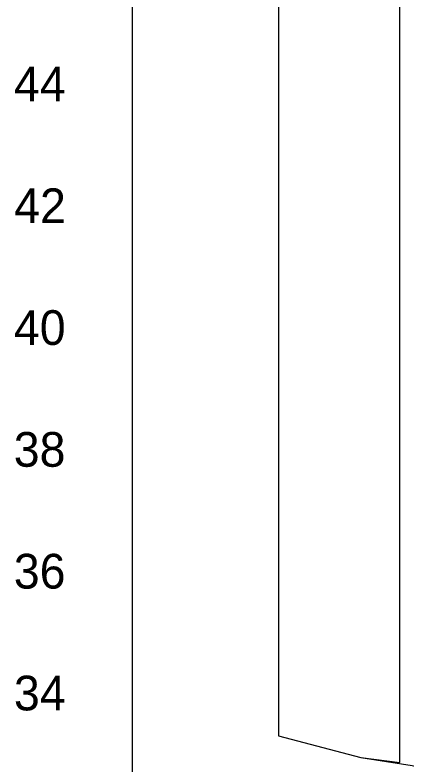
# Model space of a CAD drawing. Extents: x 700746 to 706058, y 6570320 to 6580460.
# Drawn here: x 705109.6 to 705173.7, y 6576305.8 to 6576428.8 of the extents above; entities that cross this region are included whole.
import ezdxf

# ---------------------------------------------------------------- set-up
doc = ezdxf.new("R2010")
doc.units = 0
for name, color, linetype in [('Default', 7, 'Continuous'), ('mõõtpost vasak', 7, 'Continuous'), ('Plokid', 7, 'Continuous'), ('Täide', 7, 'Continuous')]:
    doc.layers.add(name, color=color, linetype=linetype)

msp = doc.modelspace()

# ---------------------------------------------------------------- linework, layer by layer
at = {"layer": 'Default'}
msp.add_line((705152.83, 6576597.62), (705152.83, 6576310.45), dxfattribs=at)
msp.add_lwpolyline([(705152.83, 6576310.45), (705166.34, 6576306.88), (705174.72, 6576305.59), (705215.36, 6576296.33), (705272.37, 6576284.42), (705284.05, 6576281.06), (705317.39, 6576272.99), (705328.03, 6576263.37), (705354.58, 6576239.37), (705425.2, 6576108.77)], dxfattribs=at)
at = {"layer": 'mõõtpost vasak'}
msp.add_line((705128.83, 6576237.47), (705128.83, 6576617.47), dxfattribs=at)
at = {"layer": 'Plokid'}
msp.add_line((705172.72, 6576306.04), (705172.72, 6576558.12), dxfattribs=at)
msp.add_lwpolyline([(705152.83, 6576310.45), (705166.34, 6576306.88), (705172.72, 6576306.04)], dxfattribs=at)
at = {"layer": 'Täide'}
msp.add_line((705152.83, 6576562.47), (705152.83, 6576310.45), dxfattribs=at)
msp.add_lwpolyline([(705152.83, 6576310.45), (705166.34, 6576306.88), (705174.72, 6576305.59), (705215.36, 6576296.33), (705272.37, 6576284.42), (705284.05, 6576281.06), (705317.39, 6576272.99), (705328.03, 6576263.37), (705354.58, 6576239.37), (705425.2, 6576108.77), (705503.23, 6576108.77), (705503.23, 6576239.37)], dxfattribs=at)

# ---------------------------------------------------------------- texts
at = {"layer": 'mõõtpost vasak'}
for s, p in [('44', (705109.4, 6576414.62)), ('42', (705109.44, 6576394.62)), ('40', (705109.4, 6576374.62)), ('38', (705109.37, 6576354.62)), ('36', (705109.38, 6576334.62)), ('34', (705109.4, 6576314.62))]:
    msp.add_text(s, height=5.7, dxfattribs=at).set_placement(p)

doc.saveas('drawing.dxf')
